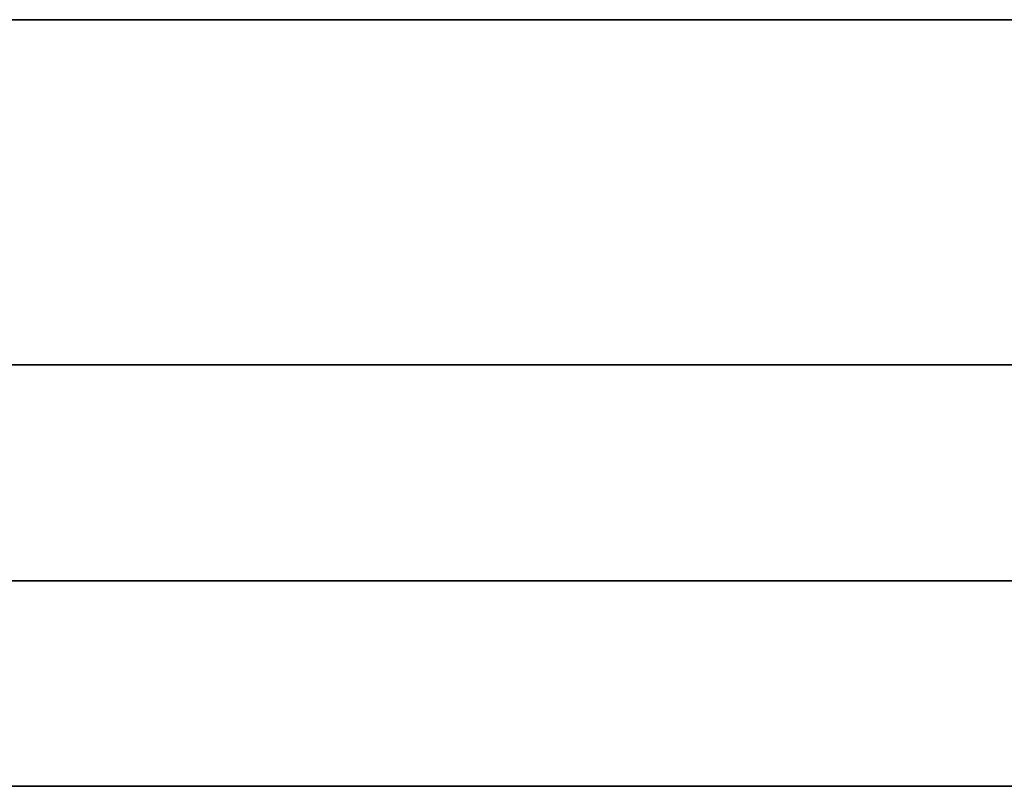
# Model space of a CAD drawing. Extents: x -1299 to -1246.9, y 2743.7 to 2747.9.
# Tile 591 of 656: x -1249.0293 to -1249.0065, y 2746.7206 to 2746.7384. Entities that reach past the tile are written whole.
import ezdxf

# ---------------------------------------------------------------- set-up
doc = ezdxf.new("R2010")
doc.units = 0
doc.header["$LTSCALE"] = 150
doc.header["$MEASUREMENT"] = 0
doc.layers.add('3DFACE_BOLT', color=7, linetype='CONTINUOUS')
doc.layers.add('3DFACE_SHAPE', color=7, linetype='CONTINUOUS')

msp = doc.modelspace()

# ---------------------------------------------------------------- linework, layer by layer
at = {"layer": '3DFACE_BOLT', "color": 1}
for points, invisible_edges in [([(-1249.033594, 2746.748449, 0.138), (-1249.026906, 2746.748449, 0.126417), (-1249.033594, 2746.738449, 0.138)], 14), ([(-1249.033594, 2746.738449, 0.138), (-1249.026906, 2746.748449, 0.126417), (-1249.026906, 2746.738449, 0.126417)], 3), ([(-1249.026906, 2746.748449, 0.149583), (-1249.033594, 2746.748449, 0.138), (-1249.026906, 2746.738449, 0.149583)], 14), ([(-1249.026906, 2746.738449, 0.149583), (-1249.033594, 2746.748449, 0.138), (-1249.033594, 2746.738449, 0.138)], 3), ([(-1249.033594, 2746.748449, 0.068), (-1249.026906, 2746.748449, 0.056417), (-1249.033594, 2746.738449, 0.068)], 14), ([(-1249.033594, 2746.738449, 0.068), (-1249.026906, 2746.748449, 0.056417), (-1249.026906, 2746.738449, 0.056417)], 3), ([(-1249.026906, 2746.748449, 0.079583), (-1249.033594, 2746.748449, 0.068), (-1249.026906, 2746.738449, 0.079583)], 14), ([(-1249.026906, 2746.738449, 0.079583), (-1249.033594, 2746.748449, 0.068), (-1249.033594, 2746.738449, 0.068)], 3), ([(-1249.026906, 2746.748449, 0.126417), (-1249.013531, 2746.748449, 0.126417), (-1249.026906, 2746.738449, 0.126417)], 14), ([(-1249.026906, 2746.738449, 0.126417), (-1249.013531, 2746.748449, 0.126417), (-1249.013531, 2746.738449, 0.126417)], 3), ([(-1249.013531, 2746.748449, 0.149583), (-1249.026906, 2746.748449, 0.149583), (-1249.013531, 2746.738449, 0.149583)], 14), ([(-1249.013531, 2746.738449, 0.149583), (-1249.026906, 2746.748449, 0.149583), (-1249.026906, 2746.738449, 0.149583)], 3), ([(-1249.026906, 2746.748449, 0.056417), (-1249.013531, 2746.748449, 0.056417), (-1249.026906, 2746.738449, 0.056417)], 14), ([(-1249.026906, 2746.738449, 0.056417), (-1249.013531, 2746.748449, 0.056417), (-1249.013531, 2746.738449, 0.056417)], 3), ([(-1249.013531, 2746.748449, 0.079583), (-1249.026906, 2746.748449, 0.079583), (-1249.013531, 2746.738449, 0.079583)], 14), ([(-1249.013531, 2746.738449, 0.079583), (-1249.026906, 2746.748449, 0.079583), (-1249.026906, 2746.738449, 0.079583)], 3), ([(-1249.013531, 2746.748449, 0.126417), (-1249.006844, 2746.748449, 0.138), (-1249.013531, 2746.738449, 0.126417)], 14), ([(-1249.013531, 2746.738449, 0.126417), (-1249.006844, 2746.748449, 0.138), (-1249.006844, 2746.738449, 0.138)], 3), ([(-1249.006844, 2746.738449, 0.138), (-1249.013531, 2746.748449, 0.149583), (-1249.013531, 2746.738449, 0.149583)], 3), ([(-1249.013531, 2746.748449, 0.056417), (-1249.006844, 2746.748449, 0.068), (-1249.013531, 2746.738449, 0.056417)], 14), ([(-1249.013531, 2746.738449, 0.056417), (-1249.006844, 2746.748449, 0.068), (-1249.006844, 2746.738449, 0.068)], 3), ([(-1249.006844, 2746.738449, 0.068), (-1249.013531, 2746.748449, 0.079583), (-1249.013531, 2746.738449, 0.079583)], 3), ([(-1249.033594, 2746.738449, 0.138), (-1249.026906, 2746.738449, 0.126417), (-1249.026906, 2746.738449, 0.149583)], 2), ([(-1249.033594, 2746.738449, 0.068), (-1249.026906, 2746.738449, 0.056417), (-1249.026906, 2746.738449, 0.079583)], 2), ([(-1249.028219, 2746.738449, 0.138), (-1249.027827, 2746.738449, 0.135528), (-1249.028219, 2746.688449, 0.138)], 14), ([(-1249.028219, 2746.688449, 0.138), (-1249.027827, 2746.738449, 0.135528), (-1249.027827, 2746.688449, 0.135528)], 3), ([(-1249.027827, 2746.738449, 0.140472), (-1249.028219, 2746.738449, 0.138), (-1249.027827, 2746.688449, 0.140472)], 14), ([(-1249.027827, 2746.688449, 0.140472), (-1249.028219, 2746.738449, 0.138), (-1249.028219, 2746.688449, 0.138)], 3), ([(-1249.028219, 2746.738449, 0.138), (-1249.027827, 2746.738449, 0.140472), (-1249.027827, 2746.738449, 0.135528)], 2), ([(-1249.028219, 2746.738449, 0.068), (-1249.027827, 2746.738449, 0.065528), (-1249.028219, 2746.688449, 0.068)], 14), ([(-1249.028219, 2746.688449, 0.068), (-1249.027827, 2746.738449, 0.065528), (-1249.027827, 2746.688449, 0.065528)], 3), ([(-1249.027827, 2746.738449, 0.070472), (-1249.028219, 2746.738449, 0.068), (-1249.027827, 2746.688449, 0.070472)], 14), ([(-1249.027827, 2746.688449, 0.070472), (-1249.028219, 2746.738449, 0.068), (-1249.028219, 2746.688449, 0.068)], 3), ([(-1249.028219, 2746.738449, 0.068), (-1249.027827, 2746.738449, 0.070472), (-1249.027827, 2746.738449, 0.065528)], 2), ([(-1249.027827, 2746.738449, 0.135528), (-1249.026691, 2746.738449, 0.133298), (-1249.027827, 2746.688449, 0.135528)], 14), ([(-1249.027827, 2746.688449, 0.135528), (-1249.026691, 2746.738449, 0.133298), (-1249.026691, 2746.688449, 0.133298)], 3), ([(-1249.026691, 2746.738449, 0.142702), (-1249.027827, 2746.738449, 0.140472), (-1249.026691, 2746.688449, 0.142702)], 14), ([(-1249.026691, 2746.688449, 0.142702), (-1249.027827, 2746.738449, 0.140472), (-1249.027827, 2746.688449, 0.140472)], 3), ([(-1249.027827, 2746.738449, 0.140472), (-1249.026691, 2746.738449, 0.142702), (-1249.027827, 2746.738449, 0.135528)], 14), ([(-1249.027827, 2746.738449, 0.135528), (-1249.026691, 2746.738449, 0.142702), (-1249.026691, 2746.738449, 0.133298)], 3), ([(-1249.027827, 2746.738449, 0.065528), (-1249.026691, 2746.738449, 0.063298), (-1249.027827, 2746.688449, 0.065528)], 14), ([(-1249.027827, 2746.688449, 0.065528), (-1249.026691, 2746.738449, 0.063298), (-1249.026691, 2746.688449, 0.063298)], 3), ([(-1249.026691, 2746.738449, 0.072702), (-1249.027827, 2746.738449, 0.070472), (-1249.026691, 2746.688449, 0.072702)], 14), ([(-1249.026691, 2746.688449, 0.072702), (-1249.027827, 2746.738449, 0.070472), (-1249.027827, 2746.688449, 0.070472)], 3), ([(-1249.027827, 2746.738449, 0.070472), (-1249.026691, 2746.738449, 0.072702), (-1249.027827, 2746.738449, 0.065528)], 14), ([(-1249.027827, 2746.738449, 0.065528), (-1249.026691, 2746.738449, 0.072702), (-1249.026691, 2746.738449, 0.063298)], 3), ([(-1249.026906, 2746.738449, 0.126417), (-1249.013531, 2746.738449, 0.126417), (-1249.026906, 2746.738449, 0.149583)], 14), ([(-1249.026906, 2746.738449, 0.149583), (-1249.013531, 2746.738449, 0.126417), (-1249.013531, 2746.738449, 0.149583)], 3), ([(-1249.026906, 2746.738449, 0.056417), (-1249.013531, 2746.738449, 0.056417), (-1249.026906, 2746.738449, 0.079583)], 14), ([(-1249.026906, 2746.738449, 0.079583), (-1249.013531, 2746.738449, 0.056417), (-1249.013531, 2746.738449, 0.079583)], 3), ([(-1249.026691, 2746.738449, 0.133298), (-1249.024921, 2746.738449, 0.131528), (-1249.026691, 2746.688449, 0.133298)], 14), ([(-1249.026691, 2746.688449, 0.133298), (-1249.024921, 2746.738449, 0.131528), (-1249.024921, 2746.688449, 0.131528)], 3), ([(-1249.024921, 2746.738449, 0.144472), (-1249.026691, 2746.738449, 0.142702), (-1249.024921, 2746.688449, 0.144472)], 14), ([(-1249.024921, 2746.688449, 0.144472), (-1249.026691, 2746.738449, 0.142702), (-1249.026691, 2746.688449, 0.142702)], 3), ([(-1249.026691, 2746.738449, 0.142702), (-1249.024921, 2746.738449, 0.144472), (-1249.026691, 2746.738449, 0.133298)], 14), ([(-1249.026691, 2746.738449, 0.133298), (-1249.024921, 2746.738449, 0.144472), (-1249.024921, 2746.738449, 0.131528)], 3), ([(-1249.026691, 2746.738449, 0.063298), (-1249.024921, 2746.738449, 0.061528), (-1249.026691, 2746.688449, 0.063298)], 14), ([(-1249.026691, 2746.688449, 0.063298), (-1249.024921, 2746.738449, 0.061528), (-1249.024921, 2746.688449, 0.061528)], 3), ([(-1249.024921, 2746.738449, 0.074472), (-1249.026691, 2746.738449, 0.072702), (-1249.024921, 2746.688449, 0.074472)], 14), ([(-1249.024921, 2746.688449, 0.074472), (-1249.026691, 2746.738449, 0.072702), (-1249.026691, 2746.688449, 0.072702)], 3), ([(-1249.026691, 2746.738449, 0.072702), (-1249.024921, 2746.738449, 0.074472), (-1249.026691, 2746.738449, 0.063298)], 14), ([(-1249.026691, 2746.738449, 0.063298), (-1249.024921, 2746.738449, 0.074472), (-1249.024921, 2746.738449, 0.061528)], 3), ([(-1249.024921, 2746.738449, 0.131528), (-1249.022691, 2746.738449, 0.130392), (-1249.024921, 2746.688449, 0.131528)], 14), ([(-1249.024921, 2746.688449, 0.131528), (-1249.022691, 2746.738449, 0.130392), (-1249.022691, 2746.688449, 0.130392)], 3), ([(-1249.022691, 2746.738449, 0.145608), (-1249.024921, 2746.738449, 0.144472), (-1249.022691, 2746.688449, 0.145608)], 14), ([(-1249.022691, 2746.688449, 0.145608), (-1249.024921, 2746.738449, 0.144472), (-1249.024921, 2746.688449, 0.144472)], 3), ([(-1249.024921, 2746.738449, 0.144472), (-1249.022691, 2746.738449, 0.145608), (-1249.024921, 2746.738449, 0.131528)], 14), ([(-1249.024921, 2746.738449, 0.131528), (-1249.022691, 2746.738449, 0.145608), (-1249.022691, 2746.738449, 0.130392)], 3), ([(-1249.024921, 2746.738449, 0.061528), (-1249.022691, 2746.738449, 0.060392), (-1249.024921, 2746.688449, 0.061528)], 14), ([(-1249.024921, 2746.688449, 0.061528), (-1249.022691, 2746.738449, 0.060392), (-1249.022691, 2746.688449, 0.060392)], 3), ([(-1249.022691, 2746.738449, 0.075608), (-1249.024921, 2746.738449, 0.074472), (-1249.022691, 2746.688449, 0.075608)], 14), ([(-1249.022691, 2746.688449, 0.075608), (-1249.024921, 2746.738449, 0.074472), (-1249.024921, 2746.688449, 0.074472)], 3), ([(-1249.024921, 2746.738449, 0.074472), (-1249.022691, 2746.738449, 0.075608), (-1249.024921, 2746.738449, 0.061528)], 14), ([(-1249.024921, 2746.738449, 0.061528), (-1249.022691, 2746.738449, 0.075608), (-1249.022691, 2746.738449, 0.060392)], 3), ([(-1249.022691, 2746.738449, 0.130392), (-1249.020219, 2746.738449, 0.13), (-1249.022691, 2746.688449, 0.130392)], 14), ([(-1249.022691, 2746.688449, 0.130392), (-1249.020219, 2746.738449, 0.13), (-1249.020219, 2746.688449, 0.13)], 3), ([(-1249.020219, 2746.738449, 0.146), (-1249.022691, 2746.738449, 0.145608), (-1249.020219, 2746.688449, 0.146)], 14), ([(-1249.020219, 2746.688449, 0.146), (-1249.022691, 2746.738449, 0.145608), (-1249.022691, 2746.688449, 0.145608)], 3), ([(-1249.022691, 2746.738449, 0.145608), (-1249.020219, 2746.738449, 0.146), (-1249.022691, 2746.738449, 0.130392)], 14), ([(-1249.022691, 2746.738449, 0.130392), (-1249.020219, 2746.738449, 0.146), (-1249.020219, 2746.738449, 0.13)], 3), ([(-1249.022691, 2746.738449, 0.060392), (-1249.020219, 2746.738449, 0.06), (-1249.022691, 2746.688449, 0.060392)], 14), ([(-1249.022691, 2746.688449, 0.060392), (-1249.020219, 2746.738449, 0.06), (-1249.020219, 2746.688449, 0.06)], 3), ([(-1249.020219, 2746.738449, 0.076), (-1249.022691, 2746.738449, 0.075608), (-1249.020219, 2746.688449, 0.076)], 14), ([(-1249.020219, 2746.688449, 0.076), (-1249.022691, 2746.738449, 0.075608), (-1249.022691, 2746.688449, 0.075608)], 3), ([(-1249.022691, 2746.738449, 0.075608), (-1249.020219, 2746.738449, 0.076), (-1249.022691, 2746.738449, 0.060392)], 14), ([(-1249.022691, 2746.738449, 0.060392), (-1249.020219, 2746.738449, 0.076), (-1249.020219, 2746.738449, 0.06)], 3), ([(-1249.020219, 2746.738449, 0.13), (-1249.017747, 2746.738449, 0.130392), (-1249.020219, 2746.688449, 0.13)], 14), ([(-1249.020219, 2746.688449, 0.13), (-1249.017747, 2746.738449, 0.130392), (-1249.017747, 2746.688449, 0.130392)], 3), ([(-1249.017747, 2746.738449, 0.145608), (-1249.020219, 2746.738449, 0.146), (-1249.017747, 2746.688449, 0.145608)], 14), ([(-1249.017747, 2746.688449, 0.145608), (-1249.020219, 2746.738449, 0.146), (-1249.020219, 2746.688449, 0.146)], 3), ([(-1249.020219, 2746.738449, 0.146), (-1249.017747, 2746.738449, 0.145608), (-1249.020219, 2746.738449, 0.13)], 14), ([(-1249.020219, 2746.738449, 0.13), (-1249.017747, 2746.738449, 0.145608), (-1249.017747, 2746.738449, 0.130392)], 3), ([(-1249.020219, 2746.738449, 0.06), (-1249.017747, 2746.738449, 0.060392), (-1249.020219, 2746.688449, 0.06)], 14), ([(-1249.020219, 2746.688449, 0.06), (-1249.017747, 2746.738449, 0.060392), (-1249.017747, 2746.688449, 0.060392)], 3), ([(-1249.017747, 2746.738449, 0.075608), (-1249.020219, 2746.738449, 0.076), (-1249.017747, 2746.688449, 0.075608)], 14), ([(-1249.017747, 2746.688449, 0.075608), (-1249.020219, 2746.738449, 0.076), (-1249.020219, 2746.688449, 0.076)], 3), ([(-1249.020219, 2746.738449, 0.076), (-1249.017747, 2746.738449, 0.075608), (-1249.020219, 2746.738449, 0.06)], 14), ([(-1249.020219, 2746.738449, 0.06), (-1249.017747, 2746.738449, 0.075608), (-1249.017747, 2746.738449, 0.060392)], 3), ([(-1249.017747, 2746.738449, 0.130392), (-1249.015516, 2746.738449, 0.131528), (-1249.017747, 2746.688449, 0.130392)], 14), ([(-1249.017747, 2746.688449, 0.130392), (-1249.015516, 2746.738449, 0.131528), (-1249.015516, 2746.688449, 0.131528)], 3), ([(-1249.015516, 2746.738449, 0.144472), (-1249.017747, 2746.738449, 0.145608), (-1249.015516, 2746.688449, 0.144472)], 14), ([(-1249.015516, 2746.688449, 0.144472), (-1249.017747, 2746.738449, 0.145608), (-1249.017747, 2746.688449, 0.145608)], 3), ([(-1249.017747, 2746.738449, 0.145608), (-1249.015516, 2746.738449, 0.144472), (-1249.017747, 2746.738449, 0.130392)], 14), ([(-1249.017747, 2746.738449, 0.130392), (-1249.015516, 2746.738449, 0.144472), (-1249.015516, 2746.738449, 0.131528)], 3), ([(-1249.017747, 2746.738449, 0.060392), (-1249.015516, 2746.738449, 0.061528), (-1249.017747, 2746.688449, 0.060392)], 14), ([(-1249.017747, 2746.688449, 0.060392), (-1249.015516, 2746.738449, 0.061528), (-1249.015516, 2746.688449, 0.061528)], 3), ([(-1249.015516, 2746.738449, 0.074472), (-1249.017747, 2746.738449, 0.075608), (-1249.015516, 2746.688449, 0.074472)], 14), ([(-1249.015516, 2746.688449, 0.074472), (-1249.017747, 2746.738449, 0.075608), (-1249.017747, 2746.688449, 0.075608)], 3), ([(-1249.017747, 2746.738449, 0.075608), (-1249.015516, 2746.738449, 0.074472), (-1249.017747, 2746.738449, 0.060392)], 14), ([(-1249.017747, 2746.738449, 0.060392), (-1249.015516, 2746.738449, 0.074472), (-1249.015516, 2746.738449, 0.061528)], 3), ([(-1249.015516, 2746.738449, 0.131528), (-1249.013747, 2746.738449, 0.133298), (-1249.015516, 2746.688449, 0.131528)], 14), ([(-1249.015516, 2746.688449, 0.131528), (-1249.013747, 2746.738449, 0.133298), (-1249.013747, 2746.688449, 0.133298)], 3), ([(-1249.013747, 2746.738449, 0.142702), (-1249.015516, 2746.738449, 0.144472), (-1249.013747, 2746.688449, 0.142702)], 14), ([(-1249.013747, 2746.688449, 0.142702), (-1249.015516, 2746.738449, 0.144472), (-1249.015516, 2746.688449, 0.144472)], 3), ([(-1249.015516, 2746.738449, 0.144472), (-1249.013747, 2746.738449, 0.142702), (-1249.015516, 2746.738449, 0.131528)], 14), ([(-1249.015516, 2746.738449, 0.131528), (-1249.013747, 2746.738449, 0.142702), (-1249.013747, 2746.738449, 0.133298)], 3), ([(-1249.015516, 2746.738449, 0.061528), (-1249.013747, 2746.738449, 0.063298), (-1249.015516, 2746.688449, 0.061528)], 14), ([(-1249.015516, 2746.688449, 0.061528), (-1249.013747, 2746.738449, 0.063298), (-1249.013747, 2746.688449, 0.063298)], 3), ([(-1249.013747, 2746.738449, 0.072702), (-1249.015516, 2746.738449, 0.074472), (-1249.013747, 2746.688449, 0.072702)], 14), ([(-1249.013747, 2746.688449, 0.072702), (-1249.015516, 2746.738449, 0.074472), (-1249.015516, 2746.688449, 0.074472)], 3), ([(-1249.015516, 2746.738449, 0.074472), (-1249.013747, 2746.738449, 0.072702), (-1249.015516, 2746.738449, 0.061528)], 14), ([(-1249.015516, 2746.738449, 0.061528), (-1249.013747, 2746.738449, 0.072702), (-1249.013747, 2746.738449, 0.063298)], 3), ([(-1249.013747, 2746.738449, 0.133298), (-1249.01261, 2746.738449, 0.135528), (-1249.013747, 2746.688449, 0.133298)], 14), ([(-1249.013747, 2746.688449, 0.133298), (-1249.01261, 2746.738449, 0.135528), (-1249.01261, 2746.688449, 0.135528)], 3), ([(-1249.01261, 2746.738449, 0.140472), (-1249.013747, 2746.738449, 0.142702), (-1249.01261, 2746.688449, 0.140472)], 14), ([(-1249.01261, 2746.688449, 0.140472), (-1249.013747, 2746.738449, 0.142702), (-1249.013747, 2746.688449, 0.142702)], 3), ([(-1249.013747, 2746.738449, 0.142702), (-1249.01261, 2746.738449, 0.140472), (-1249.013747, 2746.738449, 0.133298)], 14), ([(-1249.013747, 2746.738449, 0.133298), (-1249.01261, 2746.738449, 0.140472), (-1249.01261, 2746.738449, 0.135528)], 3), ([(-1249.013747, 2746.738449, 0.063298), (-1249.01261, 2746.738449, 0.065528), (-1249.013747, 2746.688449, 0.063298)], 14), ([(-1249.013747, 2746.688449, 0.063298), (-1249.01261, 2746.738449, 0.065528), (-1249.01261, 2746.688449, 0.065528)], 3), ([(-1249.01261, 2746.738449, 0.070472), (-1249.013747, 2746.738449, 0.072702), (-1249.01261, 2746.688449, 0.070472)], 14), ([(-1249.01261, 2746.688449, 0.070472), (-1249.013747, 2746.738449, 0.072702), (-1249.013747, 2746.688449, 0.072702)], 3), ([(-1249.013747, 2746.738449, 0.072702), (-1249.01261, 2746.738449, 0.070472), (-1249.013747, 2746.738449, 0.063298)], 14), ([(-1249.013747, 2746.738449, 0.063298), (-1249.01261, 2746.738449, 0.070472), (-1249.01261, 2746.738449, 0.065528)], 3), ([(-1249.013531, 2746.738449, 0.126417), (-1249.006844, 2746.738449, 0.138), (-1249.013531, 2746.738449, 0.149583)], 12), ([(-1249.013531, 2746.738449, 0.056417), (-1249.006844, 2746.738449, 0.068), (-1249.013531, 2746.738449, 0.079583)], 12), ([(-1249.01261, 2746.738449, 0.135528), (-1249.012219, 2746.738449, 0.138), (-1249.01261, 2746.688449, 0.135528)], 14), ([(-1249.01261, 2746.688449, 0.135528), (-1249.012219, 2746.738449, 0.138), (-1249.012219, 2746.688449, 0.138)], 3), ([(-1249.012219, 2746.738449, 0.138), (-1249.01261, 2746.738449, 0.140472), (-1249.012219, 2746.688449, 0.138)], 14), ([(-1249.012219, 2746.688449, 0.138), (-1249.01261, 2746.738449, 0.140472), (-1249.01261, 2746.688449, 0.140472)], 3), ([(-1249.01261, 2746.738449, 0.140472), (-1249.012219, 2746.738449, 0.138), (-1249.01261, 2746.738449, 0.135528)], 12), ([(-1249.01261, 2746.738449, 0.065528), (-1249.012219, 2746.738449, 0.068), (-1249.01261, 2746.688449, 0.065528)], 14), ([(-1249.01261, 2746.688449, 0.065528), (-1249.012219, 2746.738449, 0.068), (-1249.012219, 2746.688449, 0.068)], 3), ([(-1249.012219, 2746.738449, 0.068), (-1249.01261, 2746.738449, 0.070472), (-1249.012219, 2746.688449, 0.068)], 14), ([(-1249.012219, 2746.688449, 0.068), (-1249.01261, 2746.738449, 0.070472), (-1249.01261, 2746.688449, 0.070472)], 3), ([(-1249.01261, 2746.738449, 0.070472), (-1249.012219, 2746.738449, 0.068), (-1249.01261, 2746.738449, 0.065528)], 12), ([(-1249.033594, 2746.720689, 0.138), (-1249.026906, 2746.720689, 0.126417), (-1249.033594, 2746.705889, 0.138)], 14), ([(-1249.033594, 2746.705889, 0.138), (-1249.026906, 2746.720689, 0.126417), (-1249.026906, 2746.705889, 0.126417)], 3), ([(-1249.026906, 2746.720689, 0.149583), (-1249.033594, 2746.720689, 0.138), (-1249.026906, 2746.705889, 0.149583)], 14), ([(-1249.026906, 2746.705889, 0.149583), (-1249.033594, 2746.720689, 0.138), (-1249.033594, 2746.705889, 0.138)], 3), ([(-1249.033594, 2746.720689, 0.138), (-1249.026906, 2746.720689, 0.149583), (-1249.026906, 2746.720689, 0.126417)], 2), ([(-1249.033594, 2746.720689, 0.068), (-1249.026906, 2746.720689, 0.056417), (-1249.033594, 2746.705889, 0.068)], 14), ([(-1249.033594, 2746.705889, 0.068), (-1249.026906, 2746.720689, 0.056417), (-1249.026906, 2746.705889, 0.056417)], 3), ([(-1249.026906, 2746.720689, 0.079583), (-1249.033594, 2746.720689, 0.068), (-1249.026906, 2746.705889, 0.079583)], 14), ([(-1249.026906, 2746.705889, 0.079583), (-1249.033594, 2746.720689, 0.068), (-1249.033594, 2746.705889, 0.068)], 3), ([(-1249.033594, 2746.720689, 0.068), (-1249.026906, 2746.720689, 0.079583), (-1249.026906, 2746.720689, 0.056417)], 2), ([(-1249.026906, 2746.720689, 0.126417), (-1249.013531, 2746.720689, 0.126417), (-1249.026906, 2746.705889, 0.126417)], 14), ([(-1249.026906, 2746.705889, 0.126417), (-1249.013531, 2746.720689, 0.126417), (-1249.013531, 2746.705889, 0.126417)], 3), ([(-1249.013531, 2746.720689, 0.149583), (-1249.026906, 2746.720689, 0.149583), (-1249.013531, 2746.705889, 0.149583)], 14), ([(-1249.013531, 2746.705889, 0.149583), (-1249.026906, 2746.720689, 0.149583), (-1249.026906, 2746.705889, 0.149583)], 3), ([(-1249.026906, 2746.720689, 0.149583), (-1249.013531, 2746.720689, 0.149583), (-1249.026906, 2746.720689, 0.126417)], 14), ([(-1249.026906, 2746.720689, 0.126417), (-1249.013531, 2746.720689, 0.149583), (-1249.013531, 2746.720689, 0.126417)], 3), ([(-1249.026906, 2746.720689, 0.056417), (-1249.013531, 2746.720689, 0.056417), (-1249.026906, 2746.705889, 0.056417)], 14), ([(-1249.026906, 2746.705889, 0.056417), (-1249.013531, 2746.720689, 0.056417), (-1249.013531, 2746.705889, 0.056417)], 3), ([(-1249.013531, 2746.720689, 0.079583), (-1249.026906, 2746.720689, 0.079583), (-1249.013531, 2746.705889, 0.079583)], 14), ([(-1249.013531, 2746.705889, 0.079583), (-1249.026906, 2746.720689, 0.079583), (-1249.026906, 2746.705889, 0.079583)], 3), ([(-1249.026906, 2746.720689, 0.079583), (-1249.013531, 2746.720689, 0.079583), (-1249.026906, 2746.720689, 0.056417)], 14), ([(-1249.026906, 2746.720689, 0.056417), (-1249.013531, 2746.720689, 0.079583), (-1249.013531, 2746.720689, 0.056417)], 3), ([(-1249.013531, 2746.720689, 0.126417), (-1249.006844, 2746.720689, 0.138), (-1249.013531, 2746.705889, 0.126417)], 14), ([(-1249.013531, 2746.705889, 0.126417), (-1249.006844, 2746.720689, 0.138), (-1249.006844, 2746.705889, 0.138)], 3), ([(-1249.006844, 2746.720689, 0.138), (-1249.013531, 2746.720689, 0.149583), (-1249.006844, 2746.705889, 0.138)], 14), ([(-1249.006844, 2746.705889, 0.138), (-1249.013531, 2746.720689, 0.149583), (-1249.013531, 2746.705889, 0.149583)], 3), ([(-1249.013531, 2746.720689, 0.149583), (-1249.006844, 2746.720689, 0.138), (-1249.013531, 2746.720689, 0.126417)], 12), ([(-1249.013531, 2746.720689, 0.056417), (-1249.006844, 2746.720689, 0.068), (-1249.013531, 2746.705889, 0.056417)], 14), ([(-1249.013531, 2746.705889, 0.056417), (-1249.006844, 2746.720689, 0.068), (-1249.006844, 2746.705889, 0.068)], 3), ([(-1249.006844, 2746.720689, 0.068), (-1249.013531, 2746.720689, 0.079583), (-1249.006844, 2746.705889, 0.068)], 14), ([(-1249.006844, 2746.705889, 0.068), (-1249.013531, 2746.720689, 0.079583), (-1249.013531, 2746.705889, 0.079583)], 3), ([(-1249.013531, 2746.720689, 0.079583), (-1249.006844, 2746.720689, 0.068), (-1249.013531, 2746.720689, 0.056417)], 12)]:
    msp.add_3dface(points, dxfattribs=dict(at, invisible_edges=invisible_edges))
at = {"layer": '3DFACE_SHAPE', "color": 13}
for points, invisible_edges in [([(-1249.020219, 2746.738449, 0.206), (-1249.026229, 2746.738449, 0.14401), (-1249.046219, 2746.738449, 0.206)], 15), ([(-1249.026229, 2746.738449, 0.14401), (-1249.028719, 2746.738449, 0.138), (-1249.046219, 2746.738449, 0.206)], 14), ([(-1249.046219, 2746.738449, 0.206), (-1249.028719, 2746.738449, 0.138), (-1249.046219, 2746.738449, -2.8)], 3), ([(-1249.028719, 2746.738449, 0.068), (-1249.046219, 2746.738449, -2.8), (-1249.028719, 2746.738449, 0.138)], 15), ([(-1249.028719, 2746.738449, 0.068), (-1249.026229, 2746.738449, 0.06199), (-1249.046219, 2746.738449, -2.8)], 14), ([(-1249.046219, 2746.738449, -2.8), (-1249.026229, 2746.738449, 0.06199), (-1248.998319, 2746.738449, -2.8)], 3), ([(-1248.944219, 2746.730449, 0.206), (-1249.020219, 2746.738449, 0.206), (-1249.046219, 2746.730449, 0.206)], 3), ([(-1249.020219, 2746.738449, 0.206), (-1249.046219, 2746.738449, 0.206), (-1249.046219, 2746.730449, 0.206)], 12), ([(-1249.046219, 2746.738449, -2.8), (-1248.998319, 2746.738449, -2.8), (-1249.046219, 2746.730449, -2.8)], 2), ([(-1248.998319, 2746.738449, -2.8), (-1248.992119, 2746.738449, -2.8), (-1249.046219, 2746.730449, -2.8)], 15), ([(-1249.046219, 2746.730449, -2.8), (-1248.992119, 2746.738449, -2.8), (-1248.944219, 2746.730449, -2.8)], 3), ([(-1249.026229, 2746.738449, 0.07401), (-1249.028719, 2746.738449, 0.068), (-1249.026229, 2746.738449, 0.13199)], 14), ([(-1249.026229, 2746.738449, 0.13199), (-1249.028719, 2746.738449, 0.068), (-1249.028719, 2746.738449, 0.138)], 3), ([(-1249.026229, 2746.738449, 0.14401), (-1249.026229, 2746.730449, 0.14401), (-1249.028719, 2746.738449, 0.138)], 3), ([(-1249.026229, 2746.730449, 0.14401), (-1249.028719, 2746.730449, 0.138), (-1249.028719, 2746.738449, 0.138)], 14), ([(-1249.028719, 2746.738449, 0.138), (-1249.028719, 2746.730449, 0.138), (-1249.026229, 2746.738449, 0.13199)], 3), ([(-1249.028719, 2746.730449, 0.138), (-1249.026229, 2746.730449, 0.13199), (-1249.026229, 2746.738449, 0.13199)], 14), ([(-1249.026229, 2746.738449, 0.07401), (-1249.026229, 2746.730449, 0.07401), (-1249.028719, 2746.738449, 0.068)], 3), ([(-1249.026229, 2746.730449, 0.07401), (-1249.028719, 2746.730449, 0.068), (-1249.028719, 2746.738449, 0.068)], 14), ([(-1249.028719, 2746.738449, 0.068), (-1249.028719, 2746.730449, 0.068), (-1249.026229, 2746.738449, 0.06199)], 3), ([(-1249.028719, 2746.730449, 0.068), (-1249.026229, 2746.730449, 0.06199), (-1249.026229, 2746.738449, 0.06199)], 14), ([(-1249.020219, 2746.738449, 0.1465), (-1249.026229, 2746.738449, 0.14401), (-1249.020219, 2746.738449, 0.206)], 14), ([(-1249.026229, 2746.738449, 0.06199), (-1249.020219, 2746.738449, 0.0595), (-1248.998319, 2746.738449, -2.8)], 14), ([(-1249.026229, 2746.738449, 0.13199), (-1249.020219, 2746.738449, 0.1295), (-1249.026229, 2746.738449, 0.07401)], 14), ([(-1249.020219, 2746.738449, 0.1295), (-1249.020219, 2746.738449, 0.0765), (-1249.026229, 2746.738449, 0.07401)], 13), ([(-1249.026229, 2746.738449, 0.13199), (-1249.026229, 2746.730449, 0.13199), (-1249.020219, 2746.738449, 0.1295)], 3), ([(-1249.026229, 2746.730449, 0.13199), (-1249.020219, 2746.730449, 0.1295), (-1249.020219, 2746.738449, 0.1295)], 14), ([(-1249.020219, 2746.738449, 0.1465), (-1249.020219, 2746.730449, 0.1465), (-1249.026229, 2746.738449, 0.14401)], 3), ([(-1249.020219, 2746.730449, 0.1465), (-1249.026229, 2746.730449, 0.14401), (-1249.026229, 2746.738449, 0.14401)], 14), ([(-1249.026229, 2746.738449, 0.06199), (-1249.026229, 2746.730449, 0.06199), (-1249.020219, 2746.738449, 0.0595)], 3), ([(-1249.026229, 2746.730449, 0.06199), (-1249.020219, 2746.730449, 0.0595), (-1249.020219, 2746.738449, 0.0595)], 14), ([(-1249.020219, 2746.738449, 0.0765), (-1249.020219, 2746.730449, 0.0765), (-1249.026229, 2746.738449, 0.07401)], 3), ([(-1249.020219, 2746.730449, 0.0765), (-1249.026229, 2746.730449, 0.07401), (-1249.026229, 2746.738449, 0.07401)], 14), ([(-1249.020219, 2746.738449, 0.0595), (-1249.014208, 2746.738449, 0.06199), (-1248.998319, 2746.738449, -2.8)], 14), ([(-1248.998319, 2746.738449, 0.206), (-1249.014208, 2746.738449, 0.14401), (-1249.020219, 2746.738449, 0.206)], 3), ([(-1249.014208, 2746.738449, 0.14401), (-1249.020219, 2746.738449, 0.1465), (-1249.020219, 2746.738449, 0.206)], 14), ([(-1249.014208, 2746.738449, 0.07401), (-1249.020219, 2746.738449, 0.0765), (-1249.014208, 2746.738449, 0.13199)], 14), ([(-1249.020219, 2746.738449, 0.0765), (-1249.020219, 2746.738449, 0.1295), (-1249.014208, 2746.738449, 0.13199)], 13), ([(-1249.020219, 2746.738449, 0.1295), (-1249.020219, 2746.730449, 0.1295), (-1249.014208, 2746.738449, 0.13199)], 3), ([(-1249.020219, 2746.730449, 0.1295), (-1249.014208, 2746.730449, 0.13199), (-1249.014208, 2746.738449, 0.13199)], 14), ([(-1249.014208, 2746.738449, 0.14401), (-1249.014208, 2746.730449, 0.14401), (-1249.020219, 2746.738449, 0.1465)], 3), ([(-1249.014208, 2746.730449, 0.14401), (-1249.020219, 2746.730449, 0.1465), (-1249.020219, 2746.738449, 0.1465)], 14), ([(-1249.020219, 2746.738449, 0.0595), (-1249.020219, 2746.730449, 0.0595), (-1249.014208, 2746.738449, 0.06199)], 3), ([(-1249.020219, 2746.730449, 0.0595), (-1249.014208, 2746.730449, 0.06199), (-1249.014208, 2746.738449, 0.06199)], 14), ([(-1249.014208, 2746.738449, 0.07401), (-1249.014208, 2746.730449, 0.07401), (-1249.020219, 2746.738449, 0.0765)], 3), ([(-1249.014208, 2746.730449, 0.07401), (-1249.020219, 2746.730449, 0.0765), (-1249.020219, 2746.738449, 0.0765)], 14), ([(-1248.998319, 2746.738449, 0.206), (-1249.020219, 2746.738449, 0.206), (-1248.944219, 2746.730449, 0.206)], 14), ([(-1249.014208, 2746.738449, 0.06199), (-1249.011719, 2746.738449, 0.068), (-1248.998319, 2746.738449, -2.8)], 14), ([(-1249.014208, 2746.738449, 0.13199), (-1249.011719, 2746.738449, 0.138), (-1249.014208, 2746.738449, 0.07401)], 14), ([(-1249.014208, 2746.738449, 0.07401), (-1249.011719, 2746.738449, 0.138), (-1249.011719, 2746.738449, 0.068)], 3), ([(-1249.011719, 2746.738449, 0.138), (-1249.014208, 2746.738449, 0.14401), (-1248.998319, 2746.738449, 0.206)], 14), ([(-1249.014208, 2746.738449, 0.13199), (-1249.014208, 2746.730449, 0.13199), (-1249.011719, 2746.738449, 0.138)], 3), ([(-1249.014208, 2746.730449, 0.13199), (-1249.011719, 2746.730449, 0.138), (-1249.011719, 2746.738449, 0.138)], 14), ([(-1249.011719, 2746.738449, 0.138), (-1249.011719, 2746.730449, 0.138), (-1249.014208, 2746.738449, 0.14401)], 3), ([(-1249.011719, 2746.730449, 0.138), (-1249.014208, 2746.730449, 0.14401), (-1249.014208, 2746.738449, 0.14401)], 14), ([(-1249.014208, 2746.738449, 0.06199), (-1249.014208, 2746.730449, 0.06199), (-1249.011719, 2746.738449, 0.068)], 3), ([(-1249.014208, 2746.730449, 0.06199), (-1249.011719, 2746.730449, 0.068), (-1249.011719, 2746.738449, 0.068)], 14), ([(-1249.011719, 2746.738449, 0.068), (-1249.011719, 2746.730449, 0.068), (-1249.014208, 2746.738449, 0.07401)], 3), ([(-1249.011719, 2746.730449, 0.068), (-1249.014208, 2746.730449, 0.07401), (-1249.014208, 2746.738449, 0.07401)], 14), ([(-1248.998319, 2746.738449, -2.8), (-1249.011719, 2746.738449, 0.068), (-1248.998319, 2746.738449, 0.206)], 3), ([(-1249.011719, 2746.738449, 0.138), (-1248.998319, 2746.738449, 0.206), (-1249.011719, 2746.738449, 0.068)], 15), ([(-1249.028719, 2746.730449, 0.138), (-1249.046219, 2746.730449, 0.138), (-1249.026229, 2746.730449, 0.07401)], 15), ([(-1249.026229, 2746.730449, 0.07401), (-1249.046219, 2746.730449, 0.138), (-1249.028719, 2746.730449, 0.068)], 3), ([(-1249.046219, 2746.730449, 0.138), (-1249.046219, 2746.730449, 0.068), (-1249.028719, 2746.730449, 0.068)], 14), ([(-1249.028719, 2746.730449, 0.138), (-1249.026229, 2746.730449, 0.14401), (-1249.046219, 2746.730449, 0.138)], 14), ([(-1249.046219, 2746.730449, 0.138), (-1249.026229, 2746.730449, 0.14401), (-1249.046219, 2746.730449, 0.206)], 15), ([(-1249.026229, 2746.730449, 0.14401), (-1249.020219, 2746.730449, 0.1465), (-1249.046219, 2746.730449, 0.206)], 14), ([(-1249.046219, 2746.730449, 0.206), (-1249.020219, 2746.730449, 0.1465), (-1249.014208, 2746.730449, 0.14401)], 13), ([(-1249.014208, 2746.730449, 0.14401), (-1248.970219, 2746.730449, 0.1465), (-1249.046219, 2746.730449, 0.206)], 15), ([(-1248.970219, 2746.730449, 0.1465), (-1248.964208, 2746.730449, 0.14401), (-1249.046219, 2746.730449, 0.206)], 14), ([(-1249.046219, 2746.730449, 0.206), (-1248.964208, 2746.730449, 0.14401), (-1248.944219, 2746.730449, 0.206)], 3), ([(-1249.028719, 2746.730449, 0.068), (-1249.046219, 2746.730449, 0.068), (-1249.026229, 2746.730449, 0.06199)], 3), ([(-1249.046219, 2746.730449, 0.068), (-1249.046219, 2746.730449, -2.8), (-1249.026229, 2746.730449, 0.06199)], 14), ([(-1249.026229, 2746.730449, 0.06199), (-1249.046219, 2746.730449, -2.8), (-1248.944219, 2746.730449, -2.8)], 13), ([(-1249.026229, 2746.730449, 0.13199), (-1249.028719, 2746.730449, 0.138), (-1249.026229, 2746.730449, 0.07401)], 14), ([(-1249.026229, 2746.730449, 0.07401), (-1249.020219, 2746.730449, 0.0765), (-1249.026229, 2746.730449, 0.13199)], 14), ([(-1249.026229, 2746.730449, 0.13199), (-1249.020219, 2746.730449, 0.0765), (-1249.020219, 2746.730449, 0.1295)], 3), ([(-1248.944219, 2746.730449, -2.8), (-1249.020219, 2746.730449, 0.0595), (-1249.026229, 2746.730449, 0.06199)], 13), ([(-1249.020219, 2746.730449, 0.0765), (-1249.014208, 2746.730449, 0.07401), (-1249.020219, 2746.730449, 0.1295)], 14), ([(-1249.020219, 2746.730449, 0.1295), (-1249.014208, 2746.730449, 0.07401), (-1249.014208, 2746.730449, 0.13199)], 3), ([(-1249.014208, 2746.730449, 0.06199), (-1249.020219, 2746.730449, 0.0595), (-1248.978719, 2746.730449, 0.068)], 14), ([(-1248.978719, 2746.730449, 0.068), (-1249.020219, 2746.730449, 0.0595), (-1248.976229, 2746.730449, 0.06199)], 15), ([(-1249.020219, 2746.730449, 0.0595), (-1248.944219, 2746.730449, -2.8), (-1248.976229, 2746.730449, 0.06199)], 15), ([(-1248.976229, 2746.730449, 0.14401), (-1248.970219, 2746.730449, 0.1465), (-1249.014208, 2746.730449, 0.14401)], 14), ([(-1249.011719, 2746.730449, 0.138), (-1249.014208, 2746.730449, 0.13199), (-1248.978719, 2746.730449, 0.068)], 14), ([(-1248.978719, 2746.730449, 0.068), (-1249.014208, 2746.730449, 0.13199), (-1249.011719, 2746.730449, 0.068)], 15), ([(-1249.014208, 2746.730449, 0.13199), (-1249.014208, 2746.730449, 0.07401), (-1249.011719, 2746.730449, 0.068)], 15), ([(-1249.014208, 2746.730449, 0.14401), (-1249.011719, 2746.730449, 0.138), (-1248.976229, 2746.730449, 0.14401)], 14), ([(-1249.011719, 2746.730449, 0.068), (-1249.014208, 2746.730449, 0.06199), (-1248.978719, 2746.730449, 0.068)], 14), ([(-1248.978719, 2746.730449, 0.138), (-1249.011719, 2746.730449, 0.138), (-1248.976229, 2746.730449, 0.07401)], 15), ([(-1248.976229, 2746.730449, 0.07401), (-1249.011719, 2746.730449, 0.138), (-1248.978719, 2746.730449, 0.068)], 3), ([(-1249.011719, 2746.730449, 0.138), (-1248.978719, 2746.730449, 0.138), (-1248.976229, 2746.730449, 0.14401)], 13), ([(-1249.028719, 2746.725449, 0.068), (-1249.026229, 2746.725449, 0.06199), (-1249.049119, 2746.725449, 0.068)], 14), ([(-1249.026229, 2746.725449, 0.06199), (-1249.020219, 2746.725449, 0.0595), (-1249.049119, 2746.725449, 0.068)], 14), ([(-1249.049119, 2746.725449, 0.068), (-1249.020219, 2746.725449, 0.0595), (-1249.049119, 2746.725449, 0.033)], 15), ([(-1249.020219, 2746.725449, 0.0595), (-1249.014208, 2746.725449, 0.06199), (-1249.049119, 2746.725449, 0.033)], 14), ([(-1249.049119, 2746.725449, 0.033), (-1249.014208, 2746.725449, 0.06199), (-1248.998319, 2746.725449, 0.033)], 3), ([(-1248.998319, 2746.725449, 0.173), (-1249.026229, 2746.725449, 0.14401), (-1249.049119, 2746.725449, 0.173)], 3), ([(-1249.026229, 2746.725449, 0.14401), (-1249.049119, 2746.725449, 0.138), (-1249.049119, 2746.725449, 0.173)], 13), ([(-1249.026229, 2746.725449, 0.14401), (-1249.028719, 2746.725449, 0.138), (-1249.049119, 2746.725449, 0.138)], 14), ([(-1249.028719, 2746.725449, 0.068), (-1249.049119, 2746.725449, 0.068), (-1249.026229, 2746.725449, 0.13199)], 15), ([(-1249.026229, 2746.725449, 0.13199), (-1249.049119, 2746.725449, 0.068), (-1249.028719, 2746.725449, 0.138)], 3), ([(-1249.049119, 2746.725449, 0.068), (-1249.049119, 2746.725449, 0.138), (-1249.028719, 2746.725449, 0.138)], 14), ([(-1248.998319, 2746.725449, 0.033), (-1249.020219, 2746.720689, 0.033), (-1249.049119, 2746.725449, 0.033)], 3), ([(-1249.020219, 2746.720689, 0.033), (-1249.049119, 2746.720689, 0.033), (-1249.049119, 2746.725449, 0.033)], 12), ([(-1249.049119, 2746.720689, 0.173), (-1249.003079, 2746.720689, 0.173), (-1249.049119, 2746.725449, 0.173)], 2), ([(-1249.049119, 2746.725449, 0.173), (-1249.003079, 2746.720689, 0.173), (-1248.998319, 2746.725449, 0.173)], 3), ([(-1249.026229, 2746.725449, 0.07401), (-1249.028719, 2746.725449, 0.068), (-1249.026229, 2746.725449, 0.13199)], 14), ([(-1249.026229, 2746.720689, 0.06199), (-1249.026229, 2746.725449, 0.06199), (-1249.028719, 2746.720689, 0.068)], 3), ([(-1249.026229, 2746.725449, 0.06199), (-1249.028719, 2746.725449, 0.068), (-1249.028719, 2746.720689, 0.068)], 14), ([(-1249.028719, 2746.720689, 0.068), (-1249.028719, 2746.725449, 0.068), (-1249.026229, 2746.720689, 0.07401)], 3), ([(-1249.028719, 2746.725449, 0.068), (-1249.026229, 2746.725449, 0.07401), (-1249.026229, 2746.720689, 0.07401)], 14), ([(-1249.026229, 2746.720689, 0.13199), (-1249.026229, 2746.725449, 0.13199), (-1249.028719, 2746.720689, 0.138)], 3), ([(-1249.026229, 2746.725449, 0.13199), (-1249.028719, 2746.725449, 0.138), (-1249.028719, 2746.720689, 0.138)], 14), ([(-1249.028719, 2746.720689, 0.138), (-1249.028719, 2746.725449, 0.138), (-1249.026229, 2746.720689, 0.14401)], 3), ([(-1249.028719, 2746.725449, 0.138), (-1249.026229, 2746.725449, 0.14401), (-1249.026229, 2746.720689, 0.14401)], 14), ([(-1249.020219, 2746.725449, 0.1465), (-1249.026229, 2746.725449, 0.14401), (-1248.998319, 2746.725449, 0.173)], 14), ([(-1249.026229, 2746.725449, 0.13199), (-1249.020219, 2746.725449, 0.1295), (-1249.026229, 2746.725449, 0.07401)], 14), ([(-1249.020219, 2746.725449, 0.1295), (-1249.020219, 2746.725449, 0.0765), (-1249.026229, 2746.725449, 0.07401)], 13), ([(-1249.026229, 2746.720689, 0.07401), (-1249.026229, 2746.725449, 0.07401), (-1249.020219, 2746.720689, 0.0765)], 3), ([(-1249.026229, 2746.725449, 0.07401), (-1249.020219, 2746.725449, 0.0765), (-1249.020219, 2746.720689, 0.0765)], 14), ([(-1249.020219, 2746.720689, 0.0595), (-1249.020219, 2746.725449, 0.0595), (-1249.026229, 2746.720689, 0.06199)], 3), ([(-1249.020219, 2746.725449, 0.0595), (-1249.026229, 2746.725449, 0.06199), (-1249.026229, 2746.720689, 0.06199)], 14), ([(-1249.026229, 2746.720689, 0.14401), (-1249.026229, 2746.725449, 0.14401), (-1249.020219, 2746.720689, 0.1465)], 3), ([(-1249.026229, 2746.725449, 0.14401), (-1249.020219, 2746.725449, 0.1465), (-1249.020219, 2746.720689, 0.1465)], 14), ([(-1249.020219, 2746.720689, 0.1295), (-1249.020219, 2746.725449, 0.1295), (-1249.026229, 2746.720689, 0.13199)], 3), ([(-1249.020219, 2746.725449, 0.1295), (-1249.026229, 2746.725449, 0.13199), (-1249.026229, 2746.720689, 0.13199)], 14), ([(-1249.020219, 2746.725449, 0.1295), (-1249.014208, 2746.725449, 0.13199), (-1249.020219, 2746.725449, 0.0765)], 14), ([(-1249.014208, 2746.725449, 0.13199), (-1249.011719, 2746.725449, 0.138), (-1249.020219, 2746.725449, 0.0765)], 14), ([(-1249.020219, 2746.725449, 0.0765), (-1249.011719, 2746.725449, 0.138), (-1249.014208, 2746.725449, 0.07401)], 3), ([(-1248.998319, 2746.725449, 0.138), (-1249.014208, 2746.725449, 0.14401), (-1249.020219, 2746.725449, 0.1465)], 13), ([(-1248.998319, 2746.725449, 0.138), (-1249.020219, 2746.725449, 0.1465), (-1248.998319, 2746.725449, 0.173)], 3), ([(-1249.020219, 2746.720689, 0.0765), (-1249.020219, 2746.725449, 0.0765), (-1249.014208, 2746.720689, 0.07401)], 3), ([(-1249.020219, 2746.725449, 0.0765), (-1249.014208, 2746.725449, 0.07401), (-1249.014208, 2746.720689, 0.07401)], 14), ([(-1249.014208, 2746.720689, 0.06199), (-1249.014208, 2746.725449, 0.06199), (-1249.020219, 2746.720689, 0.0595)], 3), ([(-1249.014208, 2746.725449, 0.06199), (-1249.020219, 2746.725449, 0.0595), (-1249.020219, 2746.720689, 0.0595)], 14), ([(-1249.020219, 2746.720689, 0.1465), (-1249.020219, 2746.725449, 0.1465), (-1249.014208, 2746.720689, 0.14401)], 3), ([(-1249.020219, 2746.725449, 0.1465), (-1249.014208, 2746.725449, 0.14401), (-1249.014208, 2746.720689, 0.14401)], 14), ([(-1249.014208, 2746.720689, 0.13199), (-1249.014208, 2746.725449, 0.13199), (-1249.020219, 2746.720689, 0.1295)], 3), ([(-1249.014208, 2746.725449, 0.13199), (-1249.020219, 2746.725449, 0.1295), (-1249.020219, 2746.720689, 0.1295)], 14), ([(-1249.003079, 2746.720689, 0.033), (-1249.020219, 2746.720689, 0.033), (-1248.998319, 2746.725449, 0.033)], 14), ([(-1249.014208, 2746.725449, 0.06199), (-1248.998319, 2746.725449, 0.068), (-1248.998319, 2746.725449, 0.033)], 13), ([(-1249.014208, 2746.725449, 0.06199), (-1249.011719, 2746.725449, 0.068), (-1248.998319, 2746.725449, 0.068)], 14), ([(-1249.011719, 2746.725449, 0.068), (-1249.014208, 2746.725449, 0.07401), (-1248.998319, 2746.725449, 0.068)], 14), ([(-1249.011719, 2746.725449, 0.138), (-1248.998319, 2746.725449, 0.068), (-1249.014208, 2746.725449, 0.07401)], 15), ([(-1249.011719, 2746.725449, 0.138), (-1249.014208, 2746.725449, 0.14401), (-1248.998319, 2746.725449, 0.138)], 14), ([(-1249.014208, 2746.720689, 0.07401), (-1249.014208, 2746.725449, 0.07401), (-1249.011719, 2746.720689, 0.068)], 3), ([(-1249.014208, 2746.725449, 0.07401), (-1249.011719, 2746.725449, 0.068), (-1249.011719, 2746.720689, 0.068)], 14), ([(-1249.011719, 2746.720689, 0.068), (-1249.011719, 2746.725449, 0.068), (-1249.014208, 2746.720689, 0.06199)], 3), ([(-1249.011719, 2746.725449, 0.068), (-1249.014208, 2746.725449, 0.06199), (-1249.014208, 2746.720689, 0.06199)], 14), ([(-1249.014208, 2746.720689, 0.14401), (-1249.014208, 2746.725449, 0.14401), (-1249.011719, 2746.720689, 0.138)], 3), ([(-1249.014208, 2746.725449, 0.14401), (-1249.011719, 2746.725449, 0.138), (-1249.011719, 2746.720689, 0.138)], 14), ([(-1249.011719, 2746.720689, 0.138), (-1249.011719, 2746.725449, 0.138), (-1249.014208, 2746.720689, 0.13199)], 3), ([(-1249.011719, 2746.725449, 0.138), (-1249.014208, 2746.725449, 0.13199), (-1249.014208, 2746.720689, 0.13199)], 14), ([(-1248.998319, 2746.725449, 0.068), (-1249.011719, 2746.725449, 0.138), (-1248.998319, 2746.725449, 0.138)], 3), ([(-1249.020219, 2746.720689, 0.033), (-1249.026229, 2746.720689, 0.06199), (-1249.049119, 2746.720689, 0.033)], 15), ([(-1249.026229, 2746.720689, 0.06199), (-1249.028719, 2746.720689, 0.068), (-1249.049119, 2746.720689, 0.033)], 14), ([(-1249.028719, 2746.720689, 0.138), (-1249.049119, 2746.720689, 0.033), (-1249.028719, 2746.720689, 0.068)], 15), ([(-1249.049119, 2746.720689, 0.033), (-1249.028719, 2746.720689, 0.138), (-1249.049119, 2746.720689, 0.173)], 3), ([(-1249.028719, 2746.720689, 0.138), (-1249.026229, 2746.720689, 0.14401), (-1249.049119, 2746.720689, 0.173)], 14), ([(-1249.049119, 2746.720689, 0.173), (-1249.026229, 2746.720689, 0.14401), (-1249.003079, 2746.720689, 0.173)], 3), ([(-1249.026229, 2746.720689, 0.13199), (-1249.028719, 2746.720689, 0.138), (-1249.026229, 2746.720689, 0.07401)], 14), ([(-1249.026229, 2746.720689, 0.07401), (-1249.028719, 2746.720689, 0.138), (-1249.028719, 2746.720689, 0.068)], 3), ([(-1249.020219, 2746.720689, 0.0595), (-1249.026229, 2746.720689, 0.06199), (-1249.020219, 2746.720689, 0.033)], 14), ([(-1249.026229, 2746.720689, 0.14401), (-1249.020219, 2746.720689, 0.1465), (-1249.003079, 2746.720689, 0.173)], 14), ([(-1249.026229, 2746.720689, 0.07401), (-1249.020219, 2746.720689, 0.0765), (-1249.026229, 2746.720689, 0.13199)], 14), ([(-1249.020219, 2746.720689, 0.0765), (-1249.020219, 2746.720689, 0.1295), (-1249.026229, 2746.720689, 0.13199)], 13), ([(-1249.003079, 2746.720689, 0.173), (-1249.020219, 2746.720689, 0.1465), (-1249.014208, 2746.720689, 0.14401)], 13), ([(-1249.020219, 2746.720689, 0.0765), (-1249.014208, 2746.720689, 0.07401), (-1249.020219, 2746.720689, 0.1295)], 14), ([(-1249.014208, 2746.720689, 0.07401), (-1249.011719, 2746.720689, 0.068), (-1249.020219, 2746.720689, 0.1295)], 14), ([(-1249.020219, 2746.720689, 0.1295), (-1249.011719, 2746.720689, 0.068), (-1249.014208, 2746.720689, 0.13199)], 15), ([(-1249.003079, 2746.720689, 0.033), (-1249.014208, 2746.720689, 0.06199), (-1249.020219, 2746.720689, 0.033)], 3), ([(-1249.014208, 2746.720689, 0.06199), (-1249.020219, 2746.720689, 0.0595), (-1249.020219, 2746.720689, 0.033)], 14), ([(-1249.014208, 2746.720689, 0.14401), (-1249.011719, 2746.720689, 0.138), (-1249.003079, 2746.720689, 0.173)], 14), ([(-1249.011719, 2746.720689, 0.138), (-1249.014208, 2746.720689, 0.13199), (-1249.003079, 2746.720689, 0.033)], 14), ([(-1249.011719, 2746.720689, 0.068), (-1249.003079, 2746.720689, 0.033), (-1249.014208, 2746.720689, 0.13199)], 15), ([(-1249.011719, 2746.720689, 0.068), (-1249.014208, 2746.720689, 0.06199), (-1249.003079, 2746.720689, 0.033)], 14), ([(-1249.003079, 2746.720689, 0.173), (-1249.011719, 2746.720689, 0.138), (-1249.003079, 2746.720689, 0.033)], 3)]:
    msp.add_3dface(points, dxfattribs=dict(at, invisible_edges=invisible_edges))

doc.saveas('drawing.dxf')
